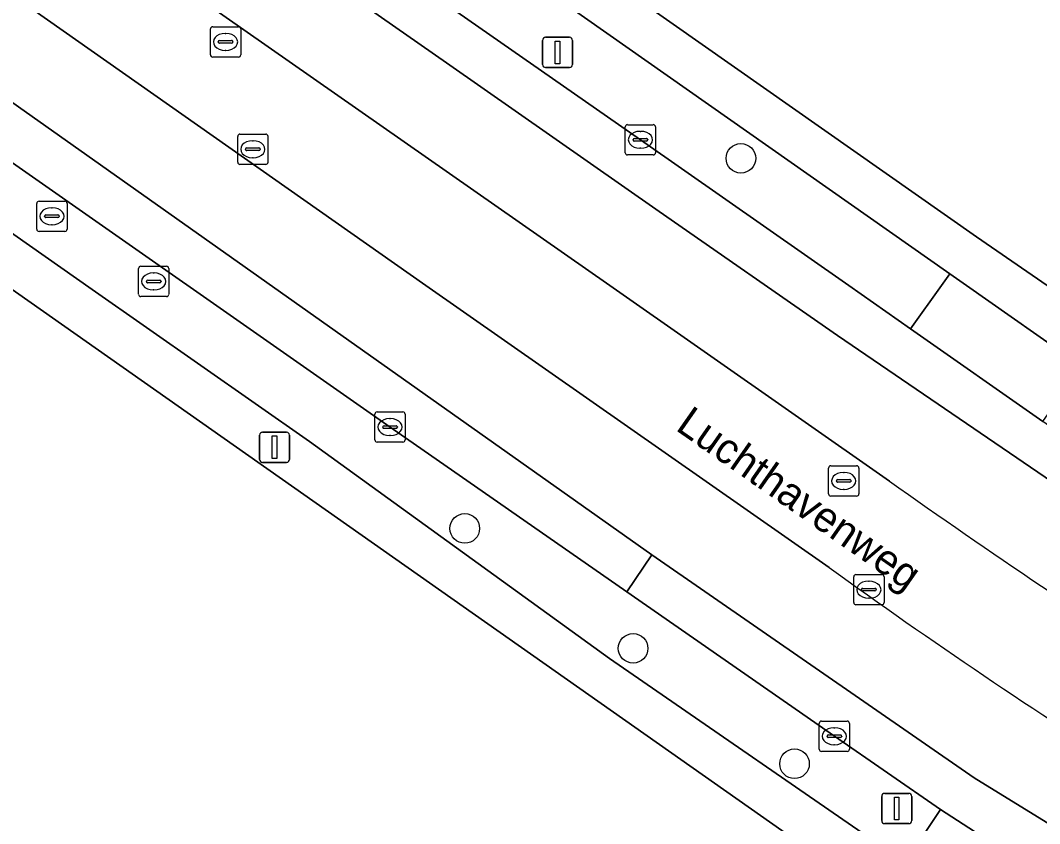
# Model space of a CAD drawing. Extents: x 155018 to 156648, y 383979 to 385733.
# Drawn here: x 155455.06 to 155488.72, y 385232.22 to 385258.77 of the extents above; entities that cross this region are included whole.
import ezdxf

# ---------------------------------------------------------------- set-up
doc = ezdxf.new("R2010")
doc.units = 0
for name, color, linetype in [('IMGEO_Berm_groen', 7, 'Continuous'), ('IMGEO_Boom', 7, 'Continuous'), ('IMGEO_Erf', 7, 'Continuous'), ('IMGEO_Kolk', 7, 'Continuous'), ('IMGEO_Lichtmast', 7, 'Continuous'), ('IMGEO_Openbare_ruimte_label', 7, 'Continuous'), ('IMGEO_OVBaan_gesloten', 7, 'Continuous'), ('IMGEO_Rijbaan_lokaal_gesloten', 7, 'Continuous'), ('IMGEO_Rijbaan_lokaal_open', 7, 'Continuous'), ('IMGEO_Rioolput', 7, 'Continuous'), ('IMGEO_Voetpad_open', 7, 'Continuous')]:
    doc.layers.add(name, color=color, linetype=linetype)

msp = doc.modelspace()

# ---------------------------------------------------------------- linework, layer by layer
at = {"layer": 'IMGEO_Berm_groen'}
for points in [[(155449.135, 385276.104), (155447.765, 385274.216), (155450.191, 385272.539), (155461.221, 385264.811), (155475.534, 385254.819), (155482.416, 385250), (155484.453, 385248.574), (155485.479, 385250), (155485.758, 385250.387)], [(155453.681, 385254.836), (155439.338, 385264.844), (155437.905, 385265.859), (155436.84, 385264.295), (155453.798, 385252.416), (155457.427, 385249.874), (155464.606, 385244.845), (155474.511, 385237.675), (155484.282, 385230.934), (155485.441, 385232.688), (155481.942, 385235.104), (155475.085, 385239.875), (155467.265, 385245.326)]]:
    msp.add_lwpolyline(points, close=True, dxfattribs=at)
at = {"layer": 'IMGEO_Boom'}
for centre in [(155478.853, 385254.209), (155469.734, 385241.975), (155475.294, 385238.011), (155480.624, 385234.195)]:
    msp.add_circle(centre, 0.489, dxfattribs=at)
at = {"layer": 'IMGEO_Erf'}
for points in [[(155515.229, 385374.57), (155497.415, 385356.647), (155487.138, 385346.28), (155487.108, 385346.249), (155489.398, 385344.043), (155477.411, 385326.839), (155462.645, 385305.648), (155454.585, 385294.134), (155445.254, 385280.803), (155445.26, 385280.65), (155486.638, 385251.619), (155488.965, 385250), (155500, 385242.323), (155501.834, 385241.047), (155509.618, 385237.262)], [(155487.807, 385226.648), (155454.592, 385250), (155443.177, 385257.98), (155436.277, 385262.901), (155435.813, 385263.317), (155435.607, 385263.049), (155430.291, 385266.788), (155418.525, 385275.088), (155416.844, 385276.273), (155386.674, 385271.073)]]:
    msp.add_lwpolyline(points, dxfattribs=at)
at = {"layer": 'IMGEO_Kolk'}
for p, q in [((155475.034, 385254.395), (155475.034, 385255.247)), ((155475.109, 385255.321), (155475.961, 385255.321)), ((155476.035, 385255.247), (155476.035, 385254.395)), ((155475.336, 385254.864), (155475.734, 385254.864)), ((155475.522, 385255.101), (155475.547, 385255.101)), ((155475.293, 385254.815), (155475.293, 385254.827)), ((155475.731, 385254.778), (155475.333, 385254.778)), ((155475.545, 385254.541), (155475.52, 385254.541)), ((155475.777, 385254.827), (155475.777, 385254.815)), ((155475.961, 385254.321), (155475.109, 385254.321)), ((155466.839, 385245.826), (155467.691, 385245.826)), ((155466.764, 385244.9), (155466.764, 385245.752)), ((155467.252, 385245.606), (155467.277, 385245.606)), ((155467.765, 385245.752), (155467.765, 385244.9)), ((155467.023, 385245.32), (155467.023, 385245.332)), ((155467.461, 385245.283), (155467.063, 385245.283)), ((155467.066, 385245.369), (155467.464, 385245.369)), ((155467.507, 385245.332), (155467.507, 385245.32)), ((155467.691, 385244.826), (155466.839, 385244.826)), ((155467.275, 385245.046), (155467.25, 385245.046)), ((155481.439, 385234.678), (155481.439, 385235.53)), ((155481.514, 385235.604), (155482.366, 385235.604)), ((155481.927, 385235.384), (155481.952, 385235.384)), ((155482.44, 385235.53), (155482.44, 385234.678)), ((155481.698, 385235.098), (155481.698, 385235.11)), ((155482.136, 385235.061), (155481.738, 385235.061)), ((155481.741, 385235.147), (155482.139, 385235.147)), ((155482.182, 385235.11), (155482.182, 385235.098)), ((155481.95, 385234.824), (155481.925, 385234.824)), ((155482.366, 385234.604), (155481.514, 385234.604))]:
    msp.add_line(p, q, dxfattribs=at)
for points in [[(155475.034, 385254.395), (155475.034, 385255.247)], [(155475.109, 385255.321), (155475.961, 385255.321)], [(155476.035, 385255.247), (155476.035, 385254.395)], [(155475.961, 385254.321), (155475.109, 385254.321)], [(155466.839, 385245.826), (155467.691, 385245.826)], [(155466.764, 385244.9), (155466.764, 385245.752)], [(155467.765, 385245.752), (155467.765, 385244.9)], [(155467.691, 385244.826), (155466.839, 385244.826)], [(155481.439, 385234.678), (155481.439, 385235.53)], [(155481.514, 385235.604), (155482.366, 385235.604)], [(155482.44, 385235.53), (155482.44, 385234.678)], [(155482.366, 385234.604), (155481.514, 385234.604)]]:
    msp.add_lwpolyline(points, dxfattribs=at)
for centre, radius, start, end in [((155475.111, 385255.245), 0.0765, 91.552, 178.448), ((155475.111, 385255.245), 0.0765, 91.552, 178.448), ((155475.959, 385255.245), 0.0765, 1.552, 88.448), ((155475.959, 385255.245), 0.0765, 1.552, 88.448), ((155475.333, 385254.824), 0.0403, 85.8775, 175.7526), ((155475.738, 385254.826), 0.0386, 1.7309, 96.639), ((155475.33, 385254.814), 0.0366, 178.938, 274.7102), ((155475.734, 385254.821), 0.043, 264.8664, 352.4533), ((155475.111, 385254.397), 0.0765, 181.552, 268.448), ((155475.111, 385254.397), 0.0765, 181.552, 268.448), ((155475.959, 385254.397), 0.0765, 271.552, 358.448), ((155475.959, 385254.397), 0.0765, 271.552, 358.448), ((155466.841, 385245.75), 0.0765, 91.552, 178.448), ((155466.841, 385245.75), 0.0765, 91.552, 178.448), ((155467.689, 385245.75), 0.0765, 1.552, 88.448), ((155467.689, 385245.75), 0.0765, 1.552, 88.448), ((155467.063, 385245.329), 0.0403, 85.8775, 175.7526), ((155467.06, 385245.319), 0.0366, 178.938, 274.7102), ((155467.464, 385245.326), 0.043, 264.8664, 352.4533), ((155467.468, 385245.331), 0.0386, 1.7309, 96.639), ((155466.841, 385244.902), 0.0765, 181.552, 268.448), ((155466.841, 385244.902), 0.0765, 181.552, 268.448), ((155467.689, 385244.902), 0.0765, 271.552, 358.448), ((155467.689, 385244.902), 0.0765, 271.552, 358.448), ((155481.516, 385235.528), 0.0765, 91.552, 178.448), ((155481.516, 385235.528), 0.0765, 91.552, 178.448), ((155482.364, 385235.528), 0.0765, 1.552, 88.448), ((155482.364, 385235.528), 0.0765, 1.552, 88.448), ((155481.738, 385235.107), 0.0403, 85.8775, 175.7526), ((155481.735, 385235.097), 0.0366, 178.938, 274.7102), ((155482.139, 385235.104), 0.043, 264.8664, 352.4533), ((155482.143, 385235.109), 0.0386, 1.7309, 96.639), ((155481.516, 385234.68), 0.0765, 181.552, 268.448), ((155481.516, 385234.68), 0.0765, 181.552, 268.448), ((155482.364, 385234.68), 0.0765, 271.552, 358.448), ((155482.364, 385234.68), 0.0765, 271.552, 358.448)]:
    msp.add_arc(centre, radius, start, end, dxfattribs=at)
for centre, major_axis, ratio, start_param, end_param in [((155475.521, 385254.821), (-0.387, 0.002), 0.722429, 4.712389, 7.853982), ((155475.546, 385254.821), (-0.39, 0.002), 0.717154, 1.570796, 4.712389), ((155467.251, 385245.326), (-0.387, 0.002), 0.722429, 4.712389, 7.853982), ((155467.276, 385245.326), (-0.39, 0.002), 0.717154, 1.570796, 4.712389), ((155481.926, 385235.104), (-0.387, 0.002), 0.722429, 4.712389, 7.853982), ((155481.951, 385235.104), (-0.39, 0.002), 0.717154, 1.570796, 4.712389)]:
    msp.add_ellipse(centre, major_axis=major_axis, ratio=ratio, start_param=start_param, end_param=end_param, dxfattribs=at)
at = {"layer": 'IMGEO_Lichtmast'}
for p, q in [((155472.302, 385257.309), (155472.302, 385258.109)), ((155472.302, 385258.109), (155472.302, 385257.309)), ((155472.402, 385258.209), (155473.192, 385258.209)), ((155473.192, 385258.209), (155472.402, 385258.209)), ((155473.292, 385258.109), (155473.292, 385257.309)), ((155473.292, 385257.309), (155473.292, 385258.109)), ((155473.192, 385257.209), (155472.402, 385257.209)), ((155472.402, 385257.209), (155473.192, 385257.209)), ((155463.056, 385245.158), (155463.846, 385245.158)), ((155463.846, 385245.158), (155463.056, 385245.158)), ((155462.956, 385244.258), (155462.956, 385245.058)), ((155462.956, 385245.058), (155462.956, 385244.258)), ((155463.946, 385245.058), (155463.946, 385244.258)), ((155463.946, 385244.258), (155463.946, 385245.058)), ((155463.846, 385244.158), (155463.056, 385244.158)), ((155463.056, 385244.158), (155463.846, 385244.158)), ((155483.505, 385232.316), (155483.505, 385233.116)), ((155483.505, 385233.116), (155483.505, 385232.316)), ((155483.605, 385233.216), (155484.395, 385233.216)), ((155484.395, 385233.216), (155483.605, 385233.216)), ((155484.495, 385233.116), (155484.495, 385232.316)), ((155484.495, 385232.316), (155484.495, 385233.116)), ((155484.395, 385232.216), (155483.605, 385232.216)), ((155483.605, 385232.216), (155484.395, 385232.216))]:
    msp.add_line(p, q, dxfattribs=at)
for points in [[(155472.722, 385258.084), (155472.872, 385258.084), (155472.872, 385257.334), (155472.722, 385257.334), (155472.722, 385258.084)], [(155463.376, 385245.033), (155463.526, 385245.033), (155463.526, 385244.283), (155463.376, 385244.283), (155463.376, 385245.033)], [(155483.925, 385233.091), (155484.075, 385233.091), (155484.075, 385232.341), (155483.925, 385232.341), (155483.925, 385233.091)]]:
    msp.add_lwpolyline(points, dxfattribs=at)
for centre, start, end in [((155472.402, 385258.109), 90, 180), ((155472.402, 385258.109), 90, 180), ((155473.192, 385258.109), 0, 90), ((155473.192, 385258.109), 360, 90), ((155472.402, 385257.309), 180, 270), ((155472.402, 385257.309), 180, 270), ((155473.192, 385257.309), 270, 0), ((155473.192, 385257.309), 270, 0), ((155463.056, 385245.058), 90, 180), ((155463.056, 385245.058), 90, 180), ((155463.846, 385245.058), 0, 90), ((155463.846, 385245.058), 360, 90), ((155463.056, 385244.258), 180, 270), ((155463.056, 385244.258), 180, 270), ((155463.846, 385244.258), 270, 0), ((155463.846, 385244.258), 270, 0), ((155483.605, 385233.116), 90, 180), ((155483.605, 385233.116), 90, 180), ((155484.395, 385233.116), 0, 90), ((155484.395, 385233.116), 360, 90), ((155483.605, 385232.316), 180, 270), ((155483.605, 385232.316), 180, 270), ((155484.395, 385232.316), 270, 0), ((155484.395, 385232.316), 270, 0)]:
    msp.add_arc(centre, 0.1, start, end, dxfattribs=at)
at = {"layer": 'IMGEO_OVBaan_gesloten'}
for points in [[(155416.091, 385284.998), (155416.233, 385284.976), (155416.286, 385284.958), (155419.617, 385283.832), (155421.017, 385283.315), (155432.913, 385274.986), (155468.446, 385250), (155481.766, 385240.688)], [(155483.762, 385243.536), (155474.522, 385250), (155445.154, 385270.546)]]:
    msp.add_lwpolyline(points, dxfattribs=at)
for centre, radius, start, end in [((155637.205, 385460.24), 265.529, 234.69849, 237.33302), ((155592.555, 385393.49), 188.739, 234.05602, 237.84264)]:
    msp.add_arc(centre, radius, start, end, dxfattribs=at)
at = {"layer": 'IMGEO_Rijbaan_lokaal_gesloten'}
for points in [[(155493.172, 385242.502), (155489.698, 385244.901), (155488.829, 385245.509), (155484.453, 385248.574), (155482.416, 385250), (155475.534, 385254.819), (155461.221, 385264.811), (155450.191, 385272.539), (155447.765, 385274.216), (155438.644, 385280.583), (155435.045, 385283.096), (155432.118, 385285.259)], [(155431.815, 385282.382), (155435.961, 385279.391), (155436.643, 385278.884), (155437.283, 385279.706), (155439.174, 385278.335), (155444.354, 385274.71), (155449.916, 385270.816), (155455.479, 385266.923), (155462.108, 385262.282), (155469.132, 385257.364), (155476.156, 385252.446), (155482.044, 385248.35), (155486.064, 385245.605), (155490.085, 385242.86), (155494.048, 385240.158), (155495.962, 385239.007), (155497.875, 385237.856), (155499.789, 385236.705), (155501.799, 385235.641), (155503.855, 385234.619), (155505.912, 385233.597), (155507.84, 385232.688)], [(155507.84, 385232.688), (155505.912, 385233.597), (155503.855, 385234.619), (155501.799, 385235.641), (155499.789, 385236.705), (155497.875, 385237.856), (155495.962, 385239.007), (155494.048, 385240.158), (155490.085, 385242.86), (155486.064, 385245.605), (155482.044, 385248.35), (155476.156, 385252.446), (155469.132, 385257.364), (155462.108, 385262.282), (155455.479, 385266.923), (155449.916, 385270.816), (155444.354, 385274.71), (155439.174, 385278.335), (155437.283, 385279.706), (155436.643, 385278.884), (155435.961, 385279.391)], [(155434.788, 385277.655), (155445.154, 385270.546), (155474.522, 385250), (155483.762, 385243.536)], [(155423.903, 385275.559), (155424.084, 385275.418), (155424.93, 385274.875), (155426.551, 385273.752), (155431.311, 385270.455), (155437.905, 385265.859), (155439.338, 385264.844), (155453.681, 385254.836), (155467.265, 385245.326), (155475.085, 385239.875), (155475.915, 385241.101), (155434.968, 385270.089), (155433.769, 385270.941), (155433.364, 385271.333), (155431.663, 385273.213)], [(155481.766, 385240.688), (155468.446, 385250), (155432.913, 385274.986)], [(155431.663, 385273.213), (155433.364, 385271.333), (155433.769, 385270.941), (155434.968, 385270.089), (155475.915, 385241.101), (155486.554, 385233.732), (155495.838, 385228.015), (155503.557, 385224.201), (155513.737, 385220.252), (155537.191, 385211.882), (155557.9, 385204.567), (155558.855, 385207.433), (155540.881, 385213.823), (155531.528, 385217.123), (155511.979, 385224.068)], [(155590.359, 385193.1), (155557.9, 385204.567), (155537.191, 385211.882), (155513.737, 385220.252), (155503.557, 385224.201), (155495.838, 385228.015), (155486.554, 385233.732), (155475.915, 385241.101), (155475.085, 385239.875), (155481.942, 385235.104), (155485.441, 385232.688), (155489.87, 385229.816)]]:
    msp.add_lwpolyline(points, dxfattribs=at)
for centre, radius, start, end in [((155637.205, 385460.24), 265.529, 234.69849, 237.33302), ((155592.555, 385393.49), 188.739, 234.05602, 237.84264)]:
    msp.add_arc(centre, radius, start, end, dxfattribs=at)
at = {"layer": 'IMGEO_Rijbaan_lokaal_open'}
for points in [[(155486.309, 385250), (155485.758, 385250.387), (155485.479, 385250), (155484.453, 385248.574), (155488.829, 385245.509), (155490.098, 385247.339)], [(155485.441, 385232.688), (155484.282, 385230.934), (155488.61, 385227.94), (155489.87, 385229.816)]]:
    msp.add_lwpolyline(points, close=True, dxfattribs=at)
at = {"layer": 'IMGEO_Rioolput'}
for p, q in [((155461.332, 385257.632), (155461.332, 385258.484)), ((155461.407, 385258.558), (155462.259, 385258.558)), ((155461.82, 385258.338), (155461.845, 385258.338)), ((155462.333, 385258.484), (155462.333, 385257.632)), ((155461.591, 385258.052), (155461.591, 385258.064)), ((155462.029, 385258.015), (155461.631, 385258.015)), ((155461.634, 385258.101), (155462.032, 385258.101)), ((155462.075, 385258.064), (155462.075, 385258.052)), ((155462.259, 385257.558), (155461.407, 385257.558)), ((155461.843, 385257.778), (155461.818, 385257.778)), ((155462.233, 385254.082), (155462.233, 385254.934)), ((155462.308, 385255.008), (155463.16, 385255.008)), ((155463.234, 385254.934), (155463.234, 385254.082)), ((155462.535, 385254.551), (155462.933, 385254.551)), ((155462.721, 385254.788), (155462.746, 385254.788)), ((155462.492, 385254.502), (155462.492, 385254.514)), ((155462.93, 385254.465), (155462.532, 385254.465)), ((155462.744, 385254.228), (155462.719, 385254.228)), ((155462.976, 385254.514), (155462.976, 385254.502)), ((155463.16, 385254.008), (155462.308, 385254.008)), ((155455.597, 385251.867), (155455.597, 385252.719)), ((155455.672, 385252.793), (155456.524, 385252.793)), ((155456.085, 385252.573), (155456.11, 385252.573)), ((155456.598, 385252.719), (155456.598, 385251.867)), ((155455.856, 385252.287), (155455.856, 385252.299)), ((155456.294, 385252.25), (155455.896, 385252.25)), ((155455.899, 385252.336), (155456.297, 385252.336)), ((155456.34, 385252.299), (155456.34, 385252.287)), ((155456.108, 385252.013), (155456.083, 385252.013)), ((155456.524, 385251.793), (155455.672, 385251.793)), ((155458.958, 385249.713), (155458.958, 385250.565)), ((155459.033, 385250.639), (155459.885, 385250.639)), ((155459.959, 385250.565), (155459.959, 385249.713)), ((155459.217, 385250.133), (155459.217, 385250.145)), ((155459.26, 385250.182), (155459.658, 385250.182)), ((155459.446, 385250.419), (155459.471, 385250.419)), ((155459.701, 385250.145), (155459.701, 385250.133)), ((155459.655, 385250.096), (155459.257, 385250.096)), ((155459.469, 385249.859), (155459.444, 385249.859)), ((155459.885, 385249.639), (155459.033, 385249.639)), ((155481.749, 385243.119), (155481.749, 385243.971)), ((155481.824, 385244.045), (155482.676, 385244.045)), ((155482.237, 385243.825), (155482.262, 385243.825)), ((155482.75, 385243.971), (155482.75, 385243.119)), ((155482.008, 385243.539), (155482.008, 385243.551)), ((155482.446, 385243.502), (155482.048, 385243.502)), ((155482.051, 385243.588), (155482.449, 385243.588)), ((155482.492, 385243.551), (155482.492, 385243.539)), ((155482.26, 385243.265), (155482.235, 385243.265)), ((155482.676, 385243.045), (155481.824, 385243.045)), ((155482.654, 385240.451), (155483.506, 385240.451)), ((155482.579, 385239.525), (155482.579, 385240.377)), ((155483.067, 385240.231), (155483.092, 385240.231)), ((155483.58, 385240.377), (155483.58, 385239.525)), ((155482.838, 385239.945), (155482.838, 385239.957)), ((155483.276, 385239.908), (155482.878, 385239.908)), ((155482.881, 385239.994), (155483.279, 385239.994)), ((155483.322, 385239.957), (155483.322, 385239.945)), ((155483.506, 385239.451), (155482.654, 385239.451)), ((155483.09, 385239.671), (155483.065, 385239.671))]:
    msp.add_line(p, q, dxfattribs=at)
for points in [[(155461.332, 385257.632), (155461.332, 385258.484)], [(155461.407, 385258.558), (155462.259, 385258.558)], [(155462.333, 385258.484), (155462.333, 385257.632)], [(155462.259, 385257.558), (155461.407, 385257.558)], [(155462.233, 385254.082), (155462.233, 385254.934)], [(155462.308, 385255.008), (155463.16, 385255.008)], [(155463.234, 385254.934), (155463.234, 385254.082)], [(155463.16, 385254.008), (155462.308, 385254.008)], [(155455.597, 385251.867), (155455.597, 385252.719)], [(155455.672, 385252.793), (155456.524, 385252.793)], [(155456.598, 385252.719), (155456.598, 385251.867)], [(155456.524, 385251.793), (155455.672, 385251.793)], [(155458.958, 385249.713), (155458.958, 385250.565)], [(155459.033, 385250.639), (155459.885, 385250.639)], [(155459.959, 385250.565), (155459.959, 385249.713)], [(155459.885, 385249.639), (155459.033, 385249.639)], [(155481.749, 385243.119), (155481.749, 385243.971)], [(155481.824, 385244.045), (155482.676, 385244.045)], [(155482.75, 385243.971), (155482.75, 385243.119)], [(155482.676, 385243.045), (155481.824, 385243.045)], [(155482.654, 385240.451), (155483.506, 385240.451)], [(155482.579, 385239.525), (155482.579, 385240.377)], [(155483.58, 385240.377), (155483.58, 385239.525)], [(155483.506, 385239.451), (155482.654, 385239.451)]]:
    msp.add_lwpolyline(points, dxfattribs=at)
for centre, radius, start, end in [((155461.409, 385258.482), 0.0765, 91.552, 178.448), ((155461.409, 385258.482), 0.0765, 91.552, 178.448), ((155462.257, 385258.482), 0.0765, 1.552, 88.448), ((155462.257, 385258.482), 0.0765, 1.552, 88.448), ((155461.631, 385258.061), 0.0403, 85.8775, 175.7526), ((155461.628, 385258.051), 0.0366, 178.938, 274.7102), ((155462.032, 385258.058), 0.043, 264.8664, 352.4533), ((155462.036, 385258.063), 0.0386, 1.7309, 96.639), ((155461.409, 385257.634), 0.0765, 181.552, 268.448), ((155461.409, 385257.634), 0.0765, 181.552, 268.448), ((155462.257, 385257.634), 0.0765, 271.552, 358.448), ((155462.257, 385257.634), 0.0765, 271.552, 358.448), ((155462.31, 385254.932), 0.0765, 91.552, 178.448), ((155462.31, 385254.932), 0.0765, 91.552, 178.448), ((155463.158, 385254.932), 0.0765, 1.552, 88.448), ((155463.158, 385254.932), 0.0765, 1.552, 88.448), ((155462.532, 385254.511), 0.0403, 85.8775, 175.7526), ((155462.937, 385254.513), 0.0386, 1.7309, 96.639), ((155462.529, 385254.501), 0.0366, 178.938, 274.7102), ((155462.933, 385254.508), 0.043, 264.8664, 352.4533), ((155462.31, 385254.084), 0.0765, 181.552, 268.448), ((155462.31, 385254.084), 0.0765, 181.552, 268.448), ((155463.158, 385254.084), 0.0765, 271.552, 358.448), ((155463.158, 385254.084), 0.0765, 271.552, 358.448), ((155455.674, 385252.717), 0.0765, 91.552, 178.448), ((155455.674, 385252.717), 0.0765, 91.552, 178.448), ((155456.522, 385252.717), 0.0765, 1.552, 88.448), ((155456.522, 385252.717), 0.0765, 1.552, 88.448), ((155455.896, 385252.296), 0.0403, 85.8775, 175.7526), ((155455.893, 385252.286), 0.0366, 178.938, 274.7102), ((155456.297, 385252.293), 0.043, 264.8664, 352.4533), ((155456.301, 385252.298), 0.0386, 1.7309, 96.639), ((155455.674, 385251.869), 0.0765, 181.552, 268.448), ((155455.674, 385251.869), 0.0765, 181.552, 268.448), ((155456.522, 385251.869), 0.0765, 271.552, 358.448), ((155456.522, 385251.869), 0.0765, 271.552, 358.448), ((155459.035, 385250.563), 0.0765, 91.552, 178.448), ((155459.035, 385250.563), 0.0765, 91.552, 178.448), ((155459.883, 385250.563), 0.0765, 1.552, 88.448), ((155459.883, 385250.563), 0.0765, 1.552, 88.448), ((155459.257, 385250.142), 0.0403, 85.8775, 175.7526), ((155459.662, 385250.144), 0.0386, 1.7309, 96.639), ((155459.254, 385250.132), 0.0366, 178.938, 274.7102), ((155459.658, 385250.139), 0.043, 264.8664, 352.4533), ((155459.035, 385249.715), 0.0765, 181.552, 268.448), ((155459.035, 385249.715), 0.0765, 181.552, 268.448), ((155459.883, 385249.715), 0.0765, 271.552, 358.448), ((155459.883, 385249.715), 0.0765, 271.552, 358.448), ((155481.826, 385243.969), 0.0765, 91.552, 178.448), ((155481.826, 385243.969), 0.0765, 91.552, 178.448), ((155482.674, 385243.969), 0.0765, 1.552, 88.448), ((155482.674, 385243.969), 0.0765, 1.552, 88.448), ((155482.048, 385243.548), 0.0403, 85.8775, 175.7526), ((155482.045, 385243.538), 0.0366, 178.938, 274.7102), ((155482.449, 385243.545), 0.043, 264.8664, 352.4533), ((155482.453, 385243.55), 0.0386, 1.7309, 96.639), ((155481.826, 385243.121), 0.0765, 181.552, 268.448), ((155481.826, 385243.121), 0.0765, 181.552, 268.448), ((155482.674, 385243.121), 0.0765, 271.552, 358.448), ((155482.674, 385243.121), 0.0765, 271.552, 358.448), ((155482.656, 385240.375), 0.0765, 91.552, 178.448), ((155482.656, 385240.375), 0.0765, 91.552, 178.448), ((155483.504, 385240.375), 0.0765, 1.552, 88.448), ((155483.504, 385240.375), 0.0765, 1.552, 88.448), ((155482.878, 385239.954), 0.0403, 85.8775, 175.7526), ((155482.875, 385239.944), 0.0366, 178.938, 274.7102), ((155483.279, 385239.951), 0.043, 264.8664, 352.4533), ((155483.283, 385239.956), 0.0386, 1.7309, 96.639), ((155482.656, 385239.527), 0.0765, 181.552, 268.448), ((155482.656, 385239.527), 0.0765, 181.552, 268.448), ((155483.504, 385239.527), 0.0765, 271.552, 358.448), ((155483.504, 385239.527), 0.0765, 271.552, 358.448)]:
    msp.add_arc(centre, radius, start, end, dxfattribs=at)
for centre, major_axis, ratio, start_param, end_param in [((155461.819, 385258.058), (-0.387, 0.002), 0.722429, 4.712389, 7.853982), ((155461.844, 385258.058), (-0.39, 0.002), 0.717154, 1.570796, 4.712389), ((155462.72, 385254.508), (-0.387, 0.002), 0.722429, 4.712389, 7.853982), ((155462.745, 385254.508), (-0.39, 0.002), 0.717154, 1.570796, 4.712389), ((155456.084, 385252.293), (-0.387, 0.002), 0.722429, 4.712389, 7.853982), ((155456.109, 385252.293), (-0.39, 0.002), 0.717154, 1.570796, 4.712389), ((155459.445, 385250.139), (-0.387, 0.002), 0.722429, 4.712389, 7.853982), ((155459.47, 385250.139), (-0.39, 0.002), 0.717154, 1.570796, 4.712389), ((155482.236, 385243.545), (-0.387, 0.002), 0.722429, 4.712389, 7.853982), ((155482.261, 385243.545), (-0.39, 0.002), 0.717154, 1.570796, 4.712389), ((155483.066, 385239.951), (-0.387, 0.002), 0.722429, 4.712389, 7.853982), ((155483.091, 385239.951), (-0.39, 0.002), 0.717154, 1.570796, 4.712389)]:
    msp.add_ellipse(centre, major_axis=major_axis, ratio=ratio, start_param=start_param, end_param=end_param, dxfattribs=at)
at = {"layer": 'IMGEO_Voetpad_open'}
for points in [[(155509.618, 385237.262), (155501.834, 385241.047), (155500, 385242.323), (155488.965, 385250), (155486.638, 385251.619), (155445.26, 385280.65)], [(155416.844, 385276.273), (155418.525, 385275.088), (155430.291, 385266.788), (155435.607, 385263.049), (155435.813, 385263.317), (155436.277, 385262.901), (155443.177, 385257.98), (155454.592, 385250), (155487.807, 385226.648)], [(155449.135, 385276.104), (155485.758, 385250.387), (155486.309, 385250), (155490.098, 385247.339), (155500, 385240.449), (155500.951, 385239.787), (155503.434, 385238.562), (155508.89, 385235.892)], [(155488.61, 385227.94), (155484.282, 385230.934), (155474.511, 385237.675), (155464.606, 385244.845), (155457.427, 385249.874), (155453.798, 385252.416), (155436.84, 385264.295), (155437.905, 385265.859), (155431.311, 385270.455)]]:
    msp.add_lwpolyline(points, dxfattribs=at)

# ---------------------------------------------------------------- texts
at = {"layer": 'IMGEO_Openbare_ruimte_label'}
msp.add_text('Luchthavenweg', height=1, rotation=325.1019, dxfattribs=at).set_placement((155476.661, 385245.248))

doc.saveas('drawing.dxf')
